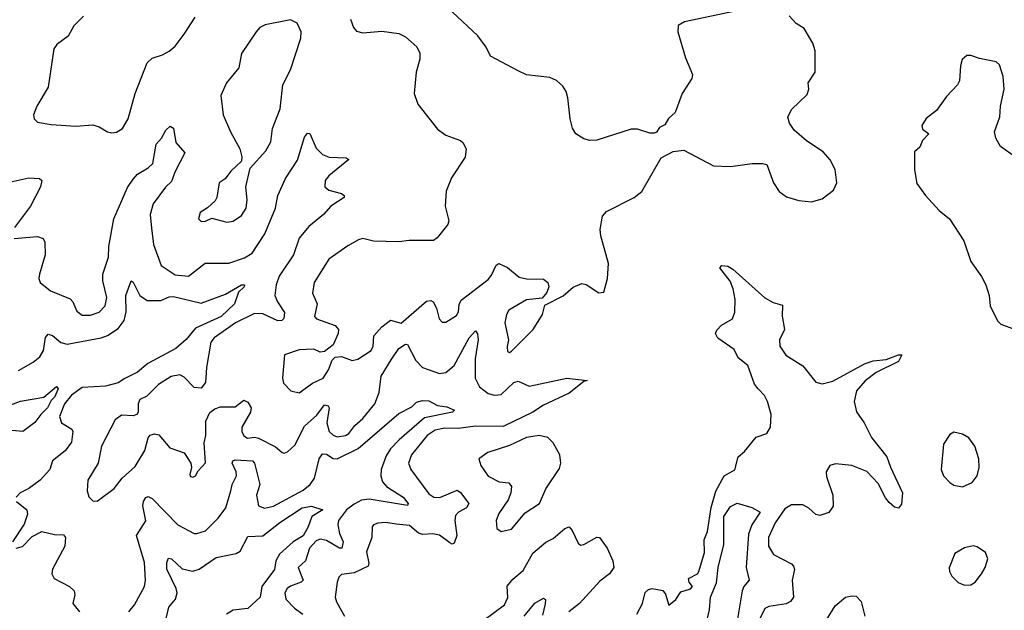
# Model space of a CAD drawing. Extents: x 1550320 to 1685906, y 509093 to 640511.
# Tile 272 of 532: x 1670821 to 1675452, y 524963 to 527742. Entities that reach past the tile are written whole.
import ezdxf

# ---------------------------------------------------------------- set-up
doc = ezdxf.new("R2010")
doc.units = 0

msp = doc.modelspace()

# ---------------------------------------------------------------- linework, layer by layer
at = {"layer": '0CON20XD'}
for points in [[(1671121.3, 527758.7), (1671076.4, 527713.6), (1671049.2, 527665), (1670995.8, 527625), (1670981.4, 527605), (1670955.6, 527425), (1670902, 527335), (1670886.7, 527295), (1670890, 527275), (1670905, 527260), (1670969.2, 527249.2), (1671085, 527240.6), (1671165, 527247.1), (1671195, 527237.5), (1671235, 527213.8), (1671255, 527210), (1671277.3, 527212.7), (1671305, 527230), (1671331.9, 527275), (1671364.5, 527395), (1671420.2, 527539.8), (1671445, 527561.9), (1671493.2, 527576.8), (1671525, 527594), (1671552, 527618), (1671595, 527674.3), (1671645.9, 527754.1)], [(1672376.7, 527745), (1672390.6, 527705), (1672405, 527688.6), (1672435, 527681.1), (1672525, 527688.6), (1672605, 527677.5), (1672635, 527660.8), (1672688.8, 527615), (1672703.8, 527585), (1672703.9, 527556.1), (1672686.7, 527495), (1672676.2, 527395), (1672693.3, 527345), (1672786.8, 527226.8), (1672825, 527198.6), (1672894.4, 527174.4), (1672905.8, 527165), (1672921.4, 527135), (1672917.1, 527095), (1672852.2, 526997.8), (1672827.1, 526935), (1672822.5, 526865), (1672839.2, 526795), (1672835, 526778.8), (1672784.6, 526715.4), (1672767, 526703), (1672653.5, 526703.5), (1672605, 526697.5), (1672485, 526700), (1672435, 526711.8), (1672415, 526706.7), (1672365, 526678.6), (1672275.6, 526615), (1672205.6, 526505), (1672199.1, 526455), (1672220.9, 526405), (1672207.5, 526345), (1672216.7, 526335), (1672305, 526303.6), (1672320, 526285), (1672318.5, 526265), (1672295, 526212), (1672255, 526180), (1672235, 526178), (1672205, 526191.4), (1672135, 526187.9), (1672066.2, 526165), (1672057.1, 526055), (1672062.2, 526032.2), (1672096.3, 525996.3), (1672135, 525986.9), (1672198.8, 526031.2), (1672249.2, 526055), (1672274, 526095), (1672290.7, 526139.3), (1672305, 526154.2), (1672335, 526157.1), (1672385, 526138.1), (1672412, 526145), (1672474.8, 526185.2), (1672483.8, 526206.2), (1672486.8, 526255), (1672525, 526297.5), (1672565, 526328.7), (1672615, 526313.5), (1672735, 526418.2), (1672755, 526421.2), (1672766.5, 526415), (1672781.5, 526385), (1672793.8, 526335), (1672808.3, 526318.3), (1672825, 526318), (1672875, 526350.8), (1672885, 526367.5), (1672888, 526402), (1672898.2, 526421.8), (1673025, 526519.1), (1673040.7, 526539.3), (1673062.2, 526587.8), (1673075, 526595.6), (1673115, 526575.3), (1673170.7, 526530.7), (1673205, 526522.3), (1673285, 526521.2), (1673305, 526506.2), (1673309.2, 526485), (1673301.2, 526458.8), (1673278.8, 526431.2), (1673205, 526424.4), (1673121.8, 526375), (1673111.2, 526355), (1673103.3, 526315), (1673120, 526235), (1673114.4, 526205), (1673115, 526180), (1673125, 526176.2), (1673135, 526182), (1673235.4, 526285), (1673279.4, 526355), (1673290.8, 526399.2), (1673377.3, 526442.7), (1673425, 526483.8), (1673465, 526501.2), (1673485, 526496), (1673545, 526456.7), (1673569.3, 526460.7), (1673585.8, 526525), (1673590, 526595), (1673554.2, 526725.8), (1673552, 526755), (1673562.7, 526817.3), (1673580.3, 526839.7), (1673711.2, 526905), (1673746.6, 526933.4), (1673837.7, 527092.3), (1673895, 527121.2), (1673945, 527128), (1674084.2, 527054.2), (1674165, 527052), (1674265.9, 527065.9), (1674315, 527066.2), (1674335, 527060), (1674366, 526975), (1674393, 526933), (1674428.3, 526908.3), (1674485, 526891.4), (1674545, 526885.7), (1674595, 526898.6), (1674649.3, 526940.7), (1674664.3, 526975), (1674656.5, 527036.5), (1674633, 527083), (1674600.5, 527120.5), (1674522.1, 527172.1), (1674463, 527223), (1674441.2, 527255), (1674434.1, 527284.1), (1674450.9, 527319.1), (1674525, 527390), (1674533.3, 527415), (1674528.8, 527445), (1674562.2, 527495), (1674563.1, 527595), (1674551.5, 527631.5), (1674510, 527700), (1674473.8, 527725), (1674439.8, 527759.8)], [(1674253.3, 527796.7), (1673947.7, 527732.3), (1673917.5, 527715), (1673916.2, 527685), (1673952, 527562), (1673985.8, 527485), (1673982, 527465), (1673936.2, 527395), (1673903.8, 527306.2), (1673872.7, 527277.3), (1673855, 527247.5), (1673830, 527235), (1673816.4, 527213.6), (1673805, 527207.5), (1673785, 527207.5), (1673726.4, 527226.4), (1673697, 527227), (1673535, 527175.8), (1673503.2, 527173.2), (1673475, 527181.4), (1673437.5, 527205), (1673421.3, 527231.3), (1673410.4, 527275), (1673399.6, 527375), (1673390.9, 527405), (1673375, 527429.4), (1673345.3, 527455.3), (1673315, 527470), (1673205, 527482), (1673165, 527501.2), (1673035, 527570), (1673015, 527612.5), (1672975.8, 527665.8), (1672855, 527778.8)], [(1671795, 526789.2), (1671825, 526794.3), (1671865, 526821.4), (1671886.5, 526855), (1671891.9, 526895), (1671884.3, 526955), (1671906, 527044), (1671979.4, 527125), (1672002.4, 527167.6), (1672010.6, 527229.4), (1672046.6, 527323.4), (1672059.5, 527435), (1672095, 527506.7), (1672144, 527655), (1672145.8, 527685), (1672125.7, 527725.7), (1672095, 527742), (1671975, 527718.1), (1671950, 527705), (1671932.9, 527685), (1671865, 527582.5), (1671852, 527515), (1671794.4, 527445), (1671766.7, 527385), (1671777.5, 527295), (1671813.1, 527215), (1671856, 527135), (1671866.1, 527096.1), (1671863.9, 527076.1), (1671815, 527030), (1671787, 526993), (1671760, 526975), (1671749.2, 526905), (1671740.9, 526889.1), (1671705, 526856.2), (1671670, 526835), (1671662.5, 526805), (1671675, 526792.5), (1671695, 526793.3), (1671725, 526807.5), (1671795, 526789.2)], [(1675504.4, 527095), (1675434.4, 527145), (1675411.8, 527185), (1675405.5, 527215), (1675430.4, 527285), (1675433.5, 527335), (1675451.8, 527415), (1675446.9, 527475), (1675429.5, 527529.5), (1675413.9, 527543.9), (1675335, 527559.4), (1675295, 527574.4), (1675275, 527574.3), (1675254.4, 527555), (1675245.6, 527525), (1675241.4, 527455), (1675232, 527435), (1675179.7, 527380.3), (1675133.8, 527315), (1675085, 527276.7), (1675063.3, 527245), (1675067, 527227), (1675097.5, 527205), (1675067, 527173), (1675055, 527142.5), (1675030, 527120), (1675029.2, 527035), (1675040.6, 526970.6), (1675081.2, 526915), (1675146.2, 526845), (1675194.2, 526805), (1675262.1, 526702.1), (1675294, 526605), (1675345, 526533.8), (1675364.3, 526495), (1675380, 526445), (1675386, 526395), (1675420, 526325), (1675435, 526308.8), (1675503.6, 526283.6)], [(1670795, 526712.5), (1670905, 526721.9), (1670932.2, 526712.2), (1670940, 526695), (1670941.8, 526635), (1670914.1, 526544.1), (1670910.8, 526525), (1670918, 526505), (1670965.5, 526465.5), (1671059.2, 526429.2), (1671071.5, 526415), (1671090.5, 526370.5), (1671115, 526352.5), (1671155, 526352.5), (1671195, 526366.2), (1671223.9, 526396.1), (1671231.8, 526435), (1671213.1, 526513.1), (1671211.8, 526545), (1671238.2, 526625), (1671240.6, 526675), (1671263.5, 526805), (1671328.1, 526951.9), (1671355, 526991.8), (1671374.7, 527015.3), (1671425.6, 527044.4), (1671447.8, 527065), (1671463.4, 527156.6), (1671488, 527185), (1671508.3, 527221.7), (1671528.3, 527241.7), (1671545, 527232.5), (1671556.4, 527165), (1671597.5, 527115), (1671550.8, 527025), (1671535, 526981.4), (1671506.3, 526953.7), (1671448.9, 526875), (1671434.6, 526825), (1671440.5, 526760.5), (1671451.2, 526685), (1671486.9, 526585), (1671552.2, 526542.2), (1671615, 526534.6), (1671693.9, 526596.1), (1671805, 526596.1), (1671878.3, 526621.7), (1671915, 526642.9), (1671973.7, 526735), (1672023.7, 526855), (1672035.3, 526914.7), (1672071.2, 526995), (1672128.6, 527081.4), (1672160.5, 527189.5), (1672175, 527208), (1672186.3, 527206.3), (1672215, 527137.5), (1672245, 527108.5), (1672276, 527096), (1672355, 527092), (1672370, 527085), (1672275, 527007.8), (1672257.8, 526985), (1672257.1, 526955), (1672275, 526940), (1672335, 526923.8), (1672347.5, 526915), (1672346.7, 526905), (1672284, 526865), (1672250.8, 526825), (1672181.3, 526768.7), (1672135.2, 526714.8), (1672109.2, 526635), (1672041.5, 526535), (1672027.5, 526495), (1672021.8, 526445), (1672034.1, 526415), (1672067.1, 526365), (1672063.6, 526336.4), (1672053.6, 526326.4), (1672035.4, 526324.6), (1671965, 526358.4), (1671925, 526359.8), (1671836.4, 526315), (1671736.5, 526245), (1671720.9, 526225), (1671699.7, 526105), (1671695.5, 526035), (1671675, 526008.1), (1671641.9, 526011.9), (1671595, 526060), (1671575, 526071.1), (1671533.8, 526063.8), (1671474.3, 526025), (1671419.1, 525970.9), (1671385.6, 525954.4), (1671378.9, 525935), (1671378.6, 525895), (1671372, 525885), (1671355, 525877.8), (1671299.4, 525880.6), (1671271.1, 525858.9), (1671206.8, 525735), (1671190, 525655), (1671141.8, 525575), (1671139.1, 525525), (1671146.5, 525496.5), (1671165, 525478), (1671185, 525476), (1671265, 525535.7), (1671303.6, 525585), (1671365, 525639.4), (1671409.3, 525715), (1671425.4, 525774.6), (1671435, 525787.5), (1671455, 525792.9), (1671475, 525788.6), (1671527, 525727), (1671594.4, 525704.4), (1671626, 525655), (1671628.8, 525635), (1671622, 525602), (1671625, 525592.5), (1671635, 525588.8), (1671648.8, 525595), (1671660.8, 525619.2), (1671695, 525657.5), (1671689.6, 525750.4)], [(1670765.6, 526975.6), (1670865, 526997.5), (1670914.2, 526994.2), (1670926, 526985), (1670918.9, 526955), (1670871.5, 526865), (1670796.9, 526765)], [(1673724.5, 524945), (1673750.6, 524995), (1673763.4, 525046.6), (1673778.5, 525061.5), (1673795.6, 525065.6), (1673845.4, 525055.4), (1673858.6, 525038.6), (1673875, 524987.5), (1673906.9, 525013.1), (1673930, 525050), (1673975.7, 525064.3), (1673985.6, 525075), (1673969.3, 525095), (1673967.4, 525112.6), (1674008.5, 525135), (1674015.9, 525145), (1674042.3, 525235), (1674040.4, 525295), (1674055.7, 525334.3), (1674073.9, 525446.1), (1674095.8, 525524.2), (1674135, 525595.7), (1674185, 525624.3), (1674200.6, 525685), (1674230.2, 525709.8), (1674285, 525777.1), (1674335, 525794.2), (1674353.1, 525825), (1674355.5, 525884.5), (1674337.7, 525945), (1674324, 525974), (1674294.7, 526004.7), (1674277.3, 526027.3), (1674245, 526114.4), (1674200.5, 526150.5), (1674180.7, 526190.7), (1674104.1, 526244.1), (1674093.3, 526265), (1674099.3, 526280.7), (1674122.5, 526305), (1674173.8, 526335), (1674184.1, 526365.9), (1674185.8, 526425), (1674177.5, 526475), (1674162.1, 526512.1), (1674113.3, 526575), (1674123.9, 526586.1), (1674152.3, 526582.3), (1674175, 526568.8), (1674325, 526434), (1674365, 526410.8), (1674409.4, 526399.4), (1674407.7, 526347.7), (1674417.5, 526285), (1674394.5, 526235), (1674396.3, 526206.3), (1674425, 526164.2), (1674503.8, 526113.8), (1674565, 526036.9), (1674595, 526028.5), (1674645, 526041.8), (1674795, 526122.1), (1674835, 526137.3), (1674896.4, 526143.6), (1674955, 526165.6), (1674970, 526165), (1674955, 526134.4), (1674848.8, 526081.2), (1674797.1, 526042.9), (1674756.4, 525995), (1674746.2, 525945), (1674756.9, 525896.9), (1674792.9, 525845), (1674826.7, 525776.7), (1674900, 525685), (1674916.4, 525636.4), (1674973.8, 525515), (1674968.3, 525461.7), (1674955, 525443.8), (1674935, 525448.8), (1674910.3, 525470.3), (1674892.6, 525492.6), (1674858.9, 525558.9), (1674805, 525616.2), (1674735, 525644.6), (1674657.9, 525652.1), (1674632, 525645), (1674614.3, 525615), (1674615, 525592.5), (1674645.4, 525505.4), (1674646.4, 525453.6), (1674627.2, 525422.8), (1674585, 525408.9), (1674565, 525414.4), (1674533.2, 525443.2), (1674505, 525458.9), (1674451.4, 525458.6), (1674419.8, 525440.2), (1674375, 525374.4), (1674342.2, 525305), (1674342.9, 525265), (1674366.9, 525225), (1674451.2, 525181.2), (1674460.9, 525170.9), (1674464.5, 525155), (1674454.5, 525104.5), (1674460.5, 525025), (1674445.7, 525005), (1674426, 524994), (1674345, 524980.6), (1674325, 524970.8), (1674300.1, 524919.9)], [(1670815, 526090.9), (1670885, 526130), (1670915.6, 526155), (1670933.8, 526185), (1670943.4, 526246.6), (1670955, 526262.5), (1670975, 526255.6), (1671015, 526223.2), (1671045, 526215.9), (1671205, 526244.7), (1671235, 526255.3), (1671285, 526289.1), (1671312.8, 526327.2), (1671322.2, 526367.8), (1671320.4, 526445), (1671345, 526513.3), (1671355, 526507.5), (1671385.6, 526445), (1671420.6, 526420.6), (1671485, 526421.4), (1671525, 526437.5), (1671545, 526439), (1671675, 526407.7), (1671789, 526451), (1671864, 526495), (1671878.8, 526495), (1671876.9, 526485), (1671850.8, 526459.2), (1671831.1, 526405), (1671769.4, 526345), (1671648.7, 526291.3), (1671605, 526237.8), (1671555.6, 526194.4), (1671423.5, 526125), (1671375, 526082.9), (1671316.3, 526053.7), (1671285, 526032.7), (1671225, 526017.6), (1671115, 526010.8), (1671065, 525975.9), (1671032.6, 525935), (1671009.1, 525875), (1671017.8, 525845), (1671065.8, 525815), (1671071.9, 525805), (1671065.3, 525754.7), (1671035, 525712.7), (1670975, 525666.9), (1670962.5, 525625), (1670916.9, 525575), (1670864.5, 525535.5), (1670824, 525515), (1670804, 525495)], [(1671689.6, 525750.4), (1671696.4, 525785), (1671697.1, 525852.9), (1671715.8, 525894.2), (1671739.1, 525910.9), (1671765, 525920), (1671835, 525921.1), (1671875, 525952), (1671895, 525942), (1671910.6, 525915), (1671906.5, 525895), (1671865.4, 525825), (1671865.5, 525805), (1671875, 525784.2), (1671893.1, 525773.1), (1671925, 525776.9), (1671945, 525772.7), (1672025, 525731.8), (1672055, 525705.7), (1672065, 525702.5), (1672080.9, 525709.1), (1672115, 525739.4), (1672160.8, 525829.2), (1672219.5, 525880.5), (1672255, 525929.1), (1672272.5, 525925), (1672277.2, 525915), (1672266, 525845), (1672276.9, 525805), (1672295, 525787.2), (1672315, 525779.2), (1672352.9, 525785), (1672369.1, 525795), (1672397.4, 525832.6), (1672435.4, 525865), (1672491.8, 525935), (1672511.7, 525988.3), (1672521.2, 526065), (1672568.1, 526141.9), (1672604.4, 526195), (1672635, 526215.4), (1672645, 526214.4), (1672685, 526138.1), (1672715, 526105.6), (1672795, 526077.9), (1672825, 526081.8), (1672865, 526115.4), (1672934.7, 526245), (1672965, 526277.5), (1672974.5, 526264.5), (1672976.9, 526235), (1672963.7, 526146.3), (1672963.3, 526055), (1672983.6, 526015), (1673025, 525983.2), (1673055, 525974.6), (1673085, 525978.5), (1673145, 526034.4), (1673165, 526041.4), (1673217.8, 526017.8), (1673395, 526055.6), (1673490, 526045), (1673475, 526040), (1673405, 525984.2), (1673285, 525927.5), (1673235, 525895.2), (1673095, 525828.5), (1672965, 525829), (1672885, 525818.7), (1672820.6, 525819.4), (1672775, 525810.8), (1672737.5, 525785), (1672663.6, 525695), (1672650.5, 525655), (1672660.5, 525625), (1672745, 525510.8), (1672769.2, 525495), (1672797, 525493), (1672878.6, 525528.6), (1672895, 525516.7), (1672933.5, 525465), (1672922.2, 525445), (1672884.4, 525425), (1672871.1, 525408.9), (1672868.4, 525385), (1672877.1, 525315), (1672865, 525278.1), (1672855, 525274.6), (1672845, 525279.6), (1672795, 525316.7), (1672765, 525322.4), (1672715, 525318.8), (1672696.5, 525326.5), (1672655, 525362), (1672592.1, 525367.9), (1672543.8, 525376.2), (1672505, 525373.1), (1672485.6, 525364.4), (1672479.2, 525355), (1672478.2, 525305), (1672452.7, 525237.3), (1672462.9, 525185), (1672459.5, 525170.5), (1672395, 525138.4), (1672335, 525131.9), (1672321.7, 525118.3), (1672314.5, 525095), (1672305.6, 525025), (1672312, 525002), (1672348.2, 524935)], [(1670779.7, 525930.3), (1670825, 525947.1), (1670934.4, 525965.6), (1670995, 526015.5), (1671002.2, 526005), (1670985, 525965.5), (1670970, 525950), (1670952.1, 525915), (1670920.8, 525885), (1670893.1, 525846.9), (1670835.5, 525804.5), (1670785, 525808.4)], [(1671334.6, 524955.4), (1671361.7, 524988.3), (1671408.8, 525075), (1671413.1, 525105), (1671408.3, 525188.3), (1671370.4, 525315), (1671415, 525383.3), (1671400.4, 525455), (1671403.8, 525475), (1671415, 525492.9), (1671425, 525498.6), (1671445, 525489.5), (1671565, 525365.5), (1671641.2, 525325), (1671655, 525323.5), (1671695, 525336.7), (1671754.3, 525395.7), (1671790.8, 525445), (1671814.7, 525524.7), (1671821.2, 525555), (1671840.7, 525595), (1671839.1, 525615), (1671820.9, 525655), (1671823.2, 525666.8), (1671835, 525671.2), (1671916.4, 525666.4), (1671926.2, 525655), (1671950.3, 525555), (1671934.7, 525504.7), (1671944.6, 525455), (1671973.2, 525443.2), (1672015, 525452.6), (1672155, 525528.3), (1672188, 525555), (1672207.1, 525585), (1672229.1, 525675), (1672245, 525698.5), (1672265, 525697.9), (1672295, 525677.5), (1672315, 525675.3), (1672412.7, 525725), (1672605, 525889.5), (1672665, 525920), (1672687.5, 525942.5), (1672715, 525949.8), (1672745, 525949.1), (1672786.2, 525926.2), (1672829.6, 525919.6), (1672866.1, 525903.9), (1672857.5, 525895), (1672725, 525868.1), (1672606.1, 525765), (1672565, 525722.1), (1672545, 525689.6), (1672521, 525625), (1672519.7, 525595), (1672527.3, 525567.3), (1672545.9, 525545.9), (1672624.5, 525495), (1672647.8, 525465), (1672645, 525456.7), (1672464.3, 525485.7), (1672428.7, 525481.3), (1672395, 525462.8), (1672358.8, 525435), (1672320.3, 525385), (1672317.8, 525365), (1672325.6, 525325), (1672342.6, 525285), (1672336.5, 525255), (1672325, 525255.3), (1672265, 525291.9), (1672235, 525296.9), (1672215, 525289.7), (1672184.1, 525255), (1672166.2, 525195), (1672130.5, 525165), (1672153.8, 525105), (1672145.2, 525094.8), (1672095, 525076.9), (1672078.9, 525065), (1672068.2, 525045), (1672073.3, 525015), (1672113.6, 524973.6), (1672152.5, 524945)], [(1673085, 525334), (1673135, 525344.2), (1673198.9, 525421.1), (1673266, 525465), (1673295.7, 525535), (1673360.3, 525629.7), (1673366.2, 525655), (1673361.2, 525695), (1673330.7, 525750.7), (1673305.4, 525775.4), (1673264.5, 525785.5), (1673205, 525776), (1673125, 525738.2), (1673023.3, 525705), (1672980, 525675), (1672990, 525645), (1673025, 525594.3), (1673076.9, 525566.9), (1673122.5, 525562.5), (1673134.2, 525545), (1673130.8, 525515), (1673117.9, 525482.1), (1673075, 525418.8), (1673062.9, 525385), (1673065, 525347.5), (1673085, 525334)], [(1675255, 525544.2), (1675301.2, 525565), (1675324, 525595), (1675334, 525635), (1675332, 525675), (1675312.9, 525735), (1675285.8, 525775), (1675255, 525792.5), (1675215, 525801.2), (1675195, 525790), (1675165.9, 525744.1), (1675154.3, 525625), (1675166.2, 525595), (1675195, 525563.8), (1675215, 525551.2), (1675255, 525544.2)], [(1670806.2, 525475), (1670854.3, 525435), (1670858.5, 525415), (1670841.9, 525368.1), (1670787.5, 525285)], [(1671510.5, 524925), (1671522.1, 524977.9), (1671554.7, 525015), (1671561.2, 525045), (1671557.4, 525065), (1671512.9, 525157.1), (1671512.7, 525187.3), (1671521.5, 525208.5), (1671535, 525205.6), (1671585, 525158.6), (1671635, 525147.1), (1671665, 525156), (1671745, 525211.2), (1671839.1, 525230.9), (1671858.7, 525241.3), (1671895, 525310), (1671965, 525313.4), (1672045, 525375.3), (1672150, 525445), (1672193.3, 525453.3), (1672246.7, 525435), (1672195.5, 525405), (1672178.4, 525355), (1672155, 525313), (1672107.4, 525285), (1672043.4, 525226.6), (1672026.4, 525195), (1672020, 525155), (1671960.8, 525075), (1671951.8, 525025), (1671895, 524972.1), (1671825, 524963.8), (1671794.7, 524945)], [(1674055.3, 524925), (1674065.6, 524965), (1674070.5, 525025), (1674098.1, 525091.9), (1674106.4, 525165), (1674132.5, 525272.5), (1674132.9, 525405), (1674165, 525451.1), (1674195, 525467.5), (1674265, 525446.7), (1674304.2, 525425), (1674265.3, 525365), (1674248.7, 525321.3), (1674237.8, 525165), (1674251.4, 525105), (1674226.8, 525075), (1674219.5, 525055), (1674190.3, 524885)], [(1673004.3, 524915.7), (1673101.7, 524988.3), (1673116.8, 525023.2), (1673113.7, 525076.3), (1673141, 525109), (1673189.8, 525150.2), (1673235, 525231.1), (1673295, 525283.5), (1673329.7, 525300.3), (1673385, 525348.1), (1673405, 525356), (1673419.1, 525339.1), (1673448.1, 525278.1), (1673459.5, 525269.5), (1673475, 525272.5), (1673535, 525307.1), (1673548, 525305), (1673584.4, 525255), (1673610.8, 525195), (1673615.8, 525165), (1673595.8, 525135), (1673550.4, 525099.6), (1673454.7, 524995.3), (1673404.5, 524955)], [(1670804.5, 525254.5), (1670835, 525263.3), (1670880.2, 525309.8), (1670925, 525334), (1670985, 525319.3), (1671027.4, 525317.4), (1671036.4, 525305), (1671033.5, 525265), (1670975, 525156.2), (1670971.9, 525135), (1670982.7, 525112.7), (1671055, 525074.5), (1671077.5, 525055), (1671081.4, 525035), (1671071.4, 524995), (1671102, 524955)], [(1675265, 525081.4), (1675295, 525083.1), (1675315, 525095.7), (1675344.4, 525135), (1675361.4, 525165), (1675374, 525205), (1675363.8, 525235), (1675325, 525261.4), (1675305, 525265.6), (1675265, 525256.9), (1675219.1, 525230.9), (1675192.7, 525162.7), (1675194, 525145), (1675205, 525123.3), (1675235, 525094), (1675265, 525081.4)], [(1674613.6, 524915), (1674656.8, 524983.2), (1674705, 525024.5), (1674735, 525031.4), (1674755, 525029.2), (1674778.8, 525005), (1674796.2, 524935)], [(1673194, 524935), (1673243.8, 524996.2), (1673285, 525020), (1673293.9, 525013.9), (1673292.8, 524992.8), (1673279.5, 524940.5)]]:
    msp.add_lwpolyline(points, dxfattribs=at)

doc.saveas('drawing.dxf')
